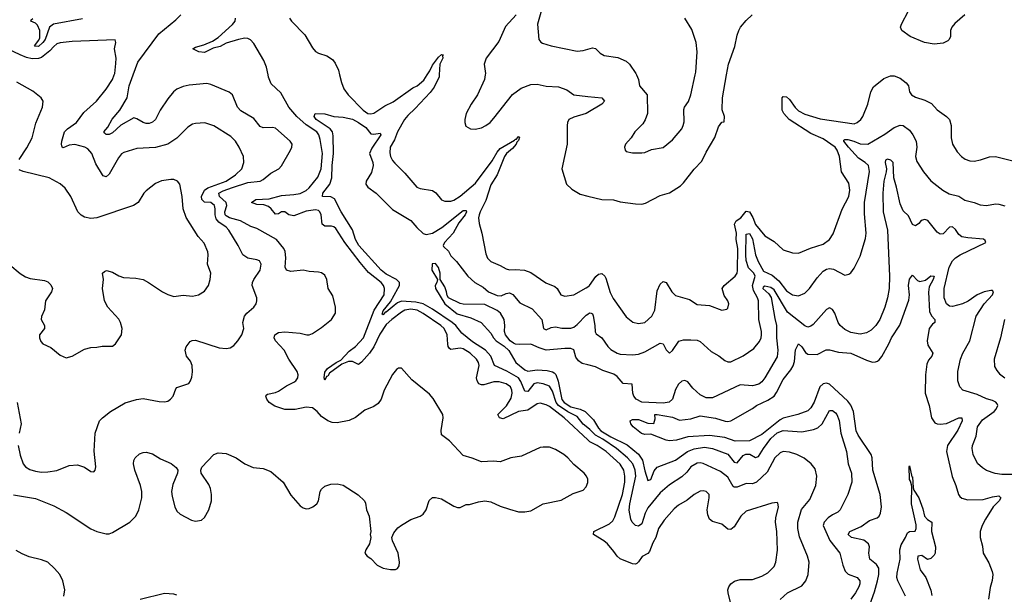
# Model space of a CAD drawing. Header units: inches. Extents: x 1173000 to 1307049, y 522583 to 678455.
# Tile 291 of 617: x 1256308 to 1262706, y 556621 to 560359. Entities that reach past the tile are written whole.
import ezdxf

# ---------------------------------------------------------------- set-up
doc = ezdxf.new("R2010")
doc.units = ezdxf.units.IN
doc.header["$MEASUREMENT"] = 0
for name, color, linetype in [('B2555', 7, 'Continuous'), ('B2556', 7, 'Continuous'), ('B2565', 7, 'Continuous'), ('B2566', 7, 'Continuous')]:
    doc.layers.add(name, color=color, linetype=linetype)

msp = doc.modelspace()

# ---------------------------------------------------------------- linework, layer by layer
at = {"layer": 'B2555', "color": 5}
for points, elevation in [([(1256298.9, 557590), (1256310, 557526), (1256330, 557471), (1256345.5, 557450), (1256373.3, 557433.3), (1256410, 557421.7), (1256450, 557416.9), (1256490, 557418.3), (1256550, 557426), (1256630, 557459.5), (1256684.4, 557464.4), (1256728.4, 557448.4), (1256770, 557421), (1256790, 557418), (1256799, 557430), (1256802.7, 557450), (1256792.9, 557552.9), (1256797.4, 557670), (1256825.6, 557750), (1256845.1, 557770), (1256897.2, 557810), (1256993.3, 557866.7), (1257067.9, 557887.9), (1257110, 557894.9), (1257215.4, 557875.4), (1257250, 557873.1), (1257270, 557878.9), (1257288.8, 557891.2), (1257304.7, 557910), (1257322.4, 557957.6), (1257330, 557966.8), (1257406.6, 557993.4), (1257419, 558010), (1257426.3, 558033.7), (1257432, 558068), (1257429.7, 558110), (1257417.8, 558137.8), (1257391.5, 558171.5), (1257383.6, 558210), (1257389.7, 558230.3), (1257415.1, 558264.9), (1257428.1, 558271.9), (1257450, 558274.6), (1257604.6, 558224.6), (1257650, 558219.6), (1257674.7, 558225.3), (1257699.4, 558240.6), (1257725.7, 558270), (1257751.9, 558310), (1257763.5, 558350), (1257758.7, 558390), (1257767.8, 558430), (1257783.6, 558450), (1257829.6, 558490), (1257843.6, 558510), (1257849.6, 558530), (1257849.7, 558550), (1257819.7, 558630), (1257821.1, 558650), (1257829.7, 558670), (1257869.7, 558730), (1257876.1, 558770), (1257867.3, 558790), (1257850, 558797.4), (1257790, 558808.2), (1257759.1, 558830), (1257728.6, 558890), (1257666, 558990), (1257648.7, 559010), (1257601.4, 559041.4), (1257584.2, 559064.2), (1257577.5, 559090), (1257578.1, 559130), (1257573.7, 559150), (1257550, 559169.1), (1257510, 559172.2), (1257491.7, 559190), (1257489.9, 559209.9), (1257509.5, 559250), (1257530, 559266.6), (1257650, 559309.7), (1257710.7, 559350), (1257750.8, 559390), (1257764.2, 559430), (1257762.2, 559470), (1257735.1, 559530), (1257711.1, 559570), (1257680, 559600), (1257570, 559669.7), (1257512.1, 559687.9), (1257450, 559684.7), (1257430, 559678.7), (1257399.7, 559660.3), (1257330, 559588.2), (1257270, 559549.8), (1257190, 559527.8), (1257070, 559521.7), (1256983.7, 559496.3), (1256970, 559487.8), (1256950, 559461.3), (1256890, 559353.6), (1256870, 559338), (1256850, 559344.7), (1256846.2, 559350), (1256802.1, 559422.1), (1256777.3, 559490), (1256750, 559519.8), (1256730.4, 559530.4), (1256666.6, 559546.6), (1256630, 559542.1), (1256590, 559526.2), (1256583.5, 559530), (1256579.4, 559550), (1256581.5, 559570), (1256599.7, 559630), (1256618, 559650), (1256676.9, 559690), (1256724.9, 559755.1), (1256806.3, 559830), (1256870, 559908.4), (1256910.9, 559970), (1256921.9, 560000)], 840), ([(1260000, 557361), (1259999.3, 557370), (1259991.9, 557390), (1259976, 557410), (1259910, 557465.8), (1259869.8, 557510), (1259844.5, 557530), (1259790, 557563.2), (1259750, 557577.5), (1259710, 557579.4), (1259690, 557575.4), (1259570, 557520.8), (1259498.8, 557510), (1259430, 557484.2), (1259387.4, 557487.4), (1259310, 557482.2), (1259247.9, 557507.9), (1259190, 557525.4), (1259100.7, 557620.7), (1259050, 557659.3), (1259046.9, 557686.9), (1259060.7, 557770), (1259057.2, 557790), (1258995.8, 557895.8), (1258970, 557923.9), (1258856.4, 558016.4), (1258790, 558091.8), (1258770, 558091.8), (1258756.2, 558083.8), (1258730, 558052.3), (1258676.9, 557950), (1258657.5, 557890), (1258637.7, 557862.3), (1258610, 557843.5), (1258550, 557819.2), (1258490, 557770.9), (1258450, 557751.6), (1258370, 557736.8), (1258339.1, 557739.1), (1258309.8, 557749.8), (1258270, 557777.6), (1258240.5, 557810), (1258210, 557834), (1258170, 557839), (1258097.1, 557822.9), (1258030, 557824.6), (1257965.8, 557845.8), (1257929.1, 557870), (1257914.7, 557890), (1257907.1, 557910), (1257910, 557916.5), (1257917.5, 557922.5), (1257970, 557934.3), (1257990, 557943.5), (1258041.5, 557978.5), (1258090, 558001.5), (1258101.9, 558010), (1258114.7, 558030), (1258118.3, 558050), (1258111.3, 558070), (1258057.8, 558150), (1258027.5, 558210), (1257970.7, 558270), (1257961.1, 558290), (1257966.8, 558310), (1257990, 558325), (1258030, 558328.7), (1258130, 558319.3), (1258174, 558310), (1258190, 558309.2), (1258210, 558318), (1258270, 558356.9), (1258334.2, 558410), (1258360.3, 558450), (1258361, 558490), (1258342.2, 558562.2), (1258311.8, 558611.8), (1258304.6, 558670), (1258290, 558698), (1258270, 558711.6), (1258250, 558717.7), (1258190, 558721.8), (1258149.8, 558729.8), (1258070, 558721.8), (1258041.3, 558730), (1258032.8, 558750), (1258037.3, 558810), (1258032.5, 558852.5), (1258024, 558870), (1257976.3, 558930), (1257850, 559000.5), (1257810, 559014.2), (1257742.5, 559050), (1257670.8, 559070.8), (1257650, 559082.8), (1257643.6, 559090), (1257640.5, 559110), (1257654.2, 559150), (1257649.2, 559169.2), (1257607, 559210), (1257602, 559230), (1257630, 559245.6), (1257690, 559268.6), (1257790, 559299.6), (1257870, 559309.3), (1257890, 559319.6), (1257939.3, 559360.7), (1257991.3, 559388.7), (1258010, 559409.1), (1258068.5, 559510), (1258077.2, 559530), (1258078.9, 559550), (1258066.3, 559570), (1257970, 559652.8), (1257950, 559658.8), (1257890, 559656.1), (1257870, 559665.1), (1257830, 559716.8), (1257745.6, 559765.6), (1257724.2, 559790), (1257690, 559869.7), (1257670, 559888.7), (1257550, 559938.8), (1257523.3, 559943.3), (1257410, 559933.9), (1257370, 559924.3), (1257330, 559907.2), (1257308.5, 559890), (1257270, 559843.5), (1257220.9, 559770), (1257190, 559711), (1257170, 559691.7), (1257150, 559684.7), (1257130, 559684.7), (1257109.7, 559690), (1257070, 559715.3), (1257050, 559720.2), (1256965.8, 559674.2), (1256910, 559624.2), (1256890, 559613.3), (1256870, 559613.3), (1256860.4, 559620.4), (1256854.2, 559630), (1256880.2, 559659.8), (1256908.2, 559711.8), (1256958, 559770), (1257005.6, 559850), (1257019.7, 559930), (1257045.3, 560000)], 820), ([(1260000, 557625.7), (1259845.3, 557770), (1259750, 557843.4), (1259730, 557854.1), (1259690, 557864), (1259670, 557860.2), (1259610, 557818.9), (1259550, 557811.5), (1259450, 557763.8), (1259425.3, 557770), (1259415.9, 557790), (1259471.7, 557848.3), (1259502.1, 557897.9), (1259508.7, 557930), (1259506.3, 557950), (1259496.6, 557970), (1259470, 557990.4), (1259423.5, 558003.5), (1259390, 558002.7), (1259324, 557984), (1259310, 557983), (1259291.6, 557991.6), (1259280.2, 558010), (1259276.6, 558030), (1259292.8, 558110), (1259288.5, 558130), (1259277.5, 558150), (1259234.5, 558190), (1259190, 558218.1), (1259170, 558223.2), (1259110, 558214.4), (1259100.7, 558220.7), (1259092.9, 558232.9), (1259090, 558249.2), (1259084.9, 558310), (1259065.9, 558350), (1259044, 558370), (1258930, 558449.1), (1258890, 558469.1), (1258850, 558476), (1258810, 558470.3), (1258790, 558457.3), (1258725.9, 558410), (1258690, 558376.6), (1258647.4, 558312.6), (1258610, 558230.7), (1258581.3, 558190), (1258530, 558132.5), (1258510, 558117.3), (1258470, 558136.7), (1258444.7, 558135.3), (1258400.7, 558119.3), (1258320.8, 558059.2), (1258310, 558040.9), (1258302.1, 558037.9), (1258290, 558014.7), (1258286, 558030), (1258290, 558065.7), (1258307.8, 558090), (1258364.8, 558130), (1258395, 558145), (1258450, 558202.4), (1258490, 558233.6), (1258541.4, 558290), (1258612, 558470), (1258676.3, 558570), (1258678.8, 558610), (1258671.3, 558630), (1258656.4, 558650), (1258575.3, 558715.3), (1258519.7, 558779.7), (1258420.9, 558910), (1258361.6, 559001.6), (1258350, 559011.9), (1258335.2, 559015.2), (1258290, 559015.4), (1258273.5, 559030), (1258266, 559090), (1258259.4, 559110), (1258250, 559118.1), (1258230, 559123.4), (1258170, 559114.6), (1258090, 559082.4), (1258057.4, 559090), (1258030, 559110.5), (1258010, 559109.9), (1257990, 559095.9), (1257970, 559094.5), (1257942.4, 559130), (1257924.4, 559144.4), (1257894.8, 559154.8), (1257850, 559157.3), (1257813.3, 559170), (1257843.5, 559190), (1257930, 559194.1), (1258010, 559215.1), (1258090, 559221.6), (1258130, 559229.7), (1258170, 559248.7), (1258190, 559265.3), (1258244.6, 559335.4), (1258266.8, 559390), (1258275.2, 559490), (1258259.8, 559579.8), (1258251, 559610), (1258238.7, 559630), (1258170, 559675.9), (1258108.8, 559728.8), (1258057.1, 559790), (1258004.4, 559884.4), (1257942.6, 559942.6), (1257925.7, 559985.7), (1257922.4, 560000)], 780), ([(1258386.6, 560000), (1258398.3, 559950), (1258413.8, 559910), (1258443.2, 559870), (1258539.6, 559770), (1258570, 559749.2), (1258590, 559746.5), (1258610, 559751.9), (1258681.7, 559798.3), (1258734.7, 559825.3), (1258863.7, 559916.3), (1258891.3, 559930), (1258933.5, 559966.5), (1258955.7, 560000)], 780), ([(1259034, 560000), (1259033.1, 559986.9), (1259000.4, 559919.6), (1258975, 559885), (1258878.4, 559781.6), (1258830, 559737.1), (1258808.9, 559710), (1258764.2, 559630), (1258742.7, 559577.3), (1258716.2, 559530), (1258712.3, 559492.3), (1258717.6, 559470), (1258730, 559443.1), (1258745.1, 559425.1), (1258810, 559360.3), (1258889.7, 559269.7), (1258910, 559260.4), (1258990, 559247.8), (1259012.2, 559232.2), (1259050, 559187.4), (1259070, 559178.8), (1259110, 559179.1), (1259130, 559186.3), (1259170, 559211.6), (1259270, 559295.1), (1259378.9, 559441.1), (1259410, 559497.5), (1259430, 559522.4), (1259524, 559576), (1259530, 559583.2), (1259537, 559583), (1259550, 559598.7), (1259555.6, 559595.6), (1259550, 559572.7), (1259537.7, 559562.3), (1259533.4, 559550), (1259510, 559521.8), (1259472.5, 559490), (1259457.9, 559470), (1259410.1, 559350), (1259370, 559285.3), (1259337.8, 559182.2), (1259299.3, 559110), (1259292.9, 559090), (1259290.2, 559070), (1259293.7, 559033.7), (1259311.6, 558971.6), (1259336.6, 558836.6), (1259348.7, 558808.7), (1259370, 558786), (1259430, 558760.8), (1259470, 558738.3), (1259490, 558732.8), (1259530, 558735.2), (1259589.4, 558729.4), (1259630, 558715.4), (1259728.1, 558648.1), (1259784.8, 558624.8), (1259800.3, 558610), (1259824.2, 558570), (1259850, 558560.2), (1259910, 558570.2), (1259990, 558614), (1260000, 558622.1)], 780), ([(1259332.4, 560000), (1259327.6, 559970), (1259283.6, 559870), (1259242.3, 559810), (1259210.4, 559750), (1259200.4, 559710), (1259200.4, 559690), (1259207.4, 559667.4), (1259238, 559650), (1259266.9, 559646.9), (1259310, 559656.5), (1259337.6, 559670), (1259364.7, 559690), (1259390, 559718), (1259510, 559872.8), (1259566.3, 559913.7), (1259630, 559938.5), (1259670, 559940.2), (1259730, 559926.2), (1259810, 559922.5), (1259863.7, 559903.7), (1259910, 559869.5), (1260000, 559859.8)], 820), ([(1256304.2, 559450), (1256354.8, 559525.2), (1256389.8, 559590), (1256413.2, 559686.8), (1256456.3, 559790), (1256459.5, 559830), (1256446.6, 559850), (1256393.5, 559893.5), (1256290, 559953.7)], 860), ([(1260000, 557704.5), (1259969.1, 557729.1), (1259930, 557777), (1259870, 557809), (1259810, 557850.2), (1259793.5, 557870), (1259770, 557941.8), (1259750, 557974.7), (1259710.2, 557989.8), (1259670, 557997.4), (1259650, 557991.1), (1259610, 557941.5), (1259590, 557942.9), (1259565.1, 558005.1), (1259549.6, 558029.6), (1259473.3, 558073.3), (1259393.5, 558110), (1259369.9, 558170), (1259336, 558210), (1259250, 558264), (1259180.9, 558320.9), (1259143.2, 558370), (1259118.5, 558390), (1258990, 558476.4), (1258930, 558510.9), (1258882.9, 558522.9), (1258790, 558528.2), (1258763.3, 558516.7), (1258740.4, 558499.6), (1258690, 558455.9), (1258683.7, 558456.3), (1258670, 558438.5), (1258663.1, 558443.1), (1258670, 558465.3), (1258716.9, 558523.1), (1258764.7, 558610), (1258775.2, 558630), (1258775.3, 558650), (1258757.6, 558670), (1258690, 558702.9), (1258656.7, 558730), (1258512.2, 558890), (1258490, 558929.9), (1258471.7, 558991.7), (1258397.5, 559110), (1258354, 559194), (1258330, 559206.7), (1258275.1, 559210), (1258278.8, 559230), (1258322.4, 559290), (1258337.4, 559330), (1258339.1, 559410), (1258347.4, 559490), (1258344, 559604), (1258340.4, 559630), (1258324.8, 559650), (1258234.3, 559710), (1258222, 559730), (1258228.7, 559750), (1258290, 559747.8), (1258350, 559730.3), (1258410, 559725), (1258470, 559712), (1258510, 559690.7), (1258557.7, 559657.7), (1258590, 559617.8), (1258610, 559613.9), (1258650, 559621.6), (1258654.3, 559610), (1258596.5, 559523.5), (1258581.9, 559490), (1258602.7, 559430), (1258605.2, 559410), (1258593.8, 559366.2), (1258560.1, 559310), (1258557.8, 559290), (1258570.3, 559270), (1258624, 559230), (1258730, 559125.3), (1258850, 559054), (1258888, 559008), (1258930, 558967.7), (1258950, 558961.7), (1258990, 558970.1), (1259051.8, 559008.2), (1259190, 559118.5), (1259210, 559118.8), (1259211.2, 559110), (1259202, 559090), (1259161.4, 559038.6), (1259124, 558970), (1259067.8, 558910), (1259060.6, 558890), (1259063.1, 558883.1), (1259093.8, 558853.8), (1259110, 558824.2), (1259145.8, 558785.8), (1259219.3, 558690), (1259266.4, 558650), (1259318.9, 558618.9), (1259353.7, 558590), (1259410, 558565.1), (1259436.2, 558563.8), (1259470, 558578.4), (1259490, 558582.7), (1259499.2, 558579.2), (1259511.9, 558571.9), (1259558.4, 558518.4), (1259638.1, 558478.1), (1259701.6, 558410), (1259711, 558350), (1259730, 558342.4), (1259762.7, 558357.3), (1259790, 558361.6), (1259831.7, 558351.7), (1259890, 558351.8), (1259910, 558359.7), (1259930, 558376.3), (1259990, 558437.1), (1260000, 558444.4)], 760), ([(1260000, 559755.2), (1259990, 559749.1), (1259910, 559725), (1259877.6, 559710), (1259868.5, 559690), (1259866.7, 559670), (1259865.3, 559550), (1259830.4, 559390), (1259861.6, 559290), (1259895.9, 559255.9), (1259950, 559224.4), (1260000, 559212.2)], 820), ([(1256244.6, 558764.6), (1256310, 558707.3), (1256345.8, 558685.8), (1256375.9, 558675.9), (1256470, 558662), (1256490, 558654), (1256510, 558634.8), (1256520.5, 558610), (1256515.5, 558590), (1256476.3, 558530), (1256468.5, 558471.5), (1256450.4, 558429.6), (1256448.5, 558410), (1256468.4, 558370), (1256468.2, 558350), (1256437.1, 558310), (1256436.4, 558290), (1256445.8, 558265.8), (1256458.8, 558250), (1256510, 558226.8), (1256570, 558176.3), (1256610, 558160.5), (1256650, 558170.4), (1256730, 558215.3), (1256770, 558227), (1256810, 558228.2), (1256844.5, 558235.5), (1256910, 558234.9), (1256930, 558250.7), (1256969.6, 558310), (1256974.3, 558350), (1256963, 558390), (1256951.6, 558411.6), (1256881.6, 558490), (1256859.6, 558530), (1256847, 558610), (1256852, 558670), (1256846, 558710), (1256858, 558722), (1256872.9, 558727.1), (1256910, 558717.6), (1256952.2, 558692.2), (1256982, 558682), (1257062.6, 558677.4), (1257110, 558668.2), (1257145.3, 558650), (1257235.5, 558590), (1257270, 558571.6), (1257310, 558559), (1257370, 558567.2), (1257430, 558561.6), (1257470, 558570.3), (1257510, 558594.4), (1257534.3, 558630), (1257545.7, 558670), (1257550.9, 558710), (1257528.4, 558770), (1257533.5, 558830), (1257529.8, 558850), (1257505.7, 558905.7), (1257468.2, 558950), (1257390, 559072.7), (1257369.8, 559130), (1257363.5, 559210), (1257349.6, 559289.6), (1257334, 559310), (1257310, 559319.6), (1257290, 559319.6), (1257230, 559311.2), (1257190, 559293.3), (1257130, 559247), (1257114.9, 559230), (1257078, 559170), (1257046.8, 559150), (1256810, 559069.7), (1256770, 559065.7), (1256730, 559074.7), (1256708.2, 559088.2), (1256685.7, 559110), (1256641.3, 559210), (1256602.6, 559262.6), (1256570, 559292), (1256499, 559330), (1256331, 559371), (1256303.7, 559383.7)], 860), ([(1260000, 558113.6), (1259962.9, 558122.9), (1259940, 558140), (1259923.1, 558163.1), (1259910, 558212.2), (1259890, 558219.5), (1259850, 558220.8), (1259730.1, 558210.1), (1259683.7, 558223.7), (1259630, 558248.4), (1259552.7, 558247.3), (1259530, 558249.6), (1259516.1, 558256.1), (1259496.1, 558270), (1259464, 558310), (1259458.3, 558330), (1259461, 558370), (1259455.7, 558410), (1259432.8, 558450), (1259410, 558467.4), (1259330, 558507.2), (1259190, 558508.2), (1259170, 558512.7), (1259094.8, 558550), (1259085.5, 558565.5), (1259082, 558590), (1259070, 558620.5), (1259040.7, 558670), (1259040.3, 558710), (1259030, 558746.4), (1259010, 558774.3), (1258988.9, 558771.1), (1258986.3, 558730), (1259022.9, 558670), (1259018.7, 558650), (1259007.1, 558630), (1259009.8, 558610), (1259070, 558511.5), (1259150, 558446.1), (1259239.4, 558419.4), (1259307.8, 558390), (1259370, 558320.7), (1259386.8, 558290), (1259404.4, 558270), (1259455.5, 558235.5), (1259487, 558207), (1259531.8, 558130), (1259590, 558081), (1259610, 558072), (1259670, 558081), (1259736.5, 558076.5), (1259769.5, 558069.5), (1259781.7, 558061.7), (1259791.3, 558051.3), (1259807.4, 558007.4), (1259830, 557888.7), (1259846.9, 557870), (1259890, 557841.6), (1259950, 557826.2), (1259982.2, 557810), (1260000, 557792.2)], 740), ([(1256292.3, 557870), (1256318, 557730), (1256304, 557670)], 840), ([(1256268, 557268), (1256410, 557244.1), (1256530, 557197.6), (1256610, 557153.4), (1256770, 557048.2), (1256810, 557029.3), (1256870, 557015.2), (1256890, 557015.5), (1256910, 557022.8), (1257023.6, 557090), (1257062, 557130), (1257082, 557170), (1257102.5, 557250), (1257102.5, 557290), (1257092.8, 557330), (1257055.6, 557430), (1257047.4, 557470), (1257048.8, 557491.2), (1257057.6, 557510), (1257085.7, 557534.3), (1257110, 557544.2), (1257130, 557545.7), (1257170, 557534.9), (1257223, 557503), (1257291.6, 557471.6), (1257325.8, 557445.8), (1257336.4, 557430), (1257333.7, 557410), (1257304.1, 557335.9), (1257295.5, 557290), (1257298, 557258), (1257316.5, 557190), (1257330, 557161.6), (1257350, 557142.4), (1257423.4, 557103.4), (1257450, 557096.3), (1257490, 557103.8), (1257510, 557120.5), (1257536.9, 557170), (1257553.5, 557230), (1257554.5, 557270), (1257547.4, 557310), (1257536.2, 557336.2), (1257487, 557410), (1257486, 557430), (1257492.1, 557447.9), (1257570, 557530.6), (1257598.6, 557541.4), (1257650, 557537.1), (1257714.8, 557510), (1257770, 557470.6), (1257826.2, 557446.2), (1257890, 557439.5), (1257939.9, 557419.9), (1258020.5, 557350), (1258070, 557267.3), (1258130, 557197.3), (1258150, 557183.8), (1258170, 557178), (1258190, 557180.5), (1258214, 557190), (1258239, 557210), (1258249.3, 557230), (1258260.9, 557290), (1258270, 557306), (1258290, 557324), (1258330, 557338), (1258370, 557340.5), (1258410, 557330.4), (1258508.5, 557268.5), (1258547.7, 557230), (1258555.3, 557215.3), (1258562, 557170), (1258579.5, 557130), (1258590.7, 557030), (1258586, 557010), (1258590.8, 556990), (1258582, 556950), (1258557.3, 556910), (1258550.8, 556890), (1258566, 556870), (1258590, 556854.8), (1258631.8, 556811.8), (1258670, 556792.4), (1258718, 556782), (1258750, 556783), (1258764, 556790), (1258773.3, 556806.7), (1258776.9, 556830), (1258768, 556890), (1258729.7, 556970), (1258726.6, 556990), (1258739, 557021), (1258765.7, 557054.3), (1258788.8, 557071.2), (1258850, 557108.8), (1258910, 557128.8), (1258930, 557143.8), (1258948.5, 557171.5), (1258968.2, 557231.8), (1258989.7, 557250.3), (1259010, 557251.7), (1259050, 557242.3), (1259130, 557195.5), (1259152.9, 557187.1), (1259170, 557186), (1259210, 557204.7), (1259230, 557204.7), (1259290, 557224), (1259330, 557230.4), (1259370, 557222.4), (1259430, 557193.7), (1259490, 557174.3), (1259550, 557159), (1259590, 557156.9), (1259630, 557165.5), (1259710, 557210.2), (1259826.8, 557233.2), (1259903.9, 557276.1), (1259970, 557299), (1259990, 557321.3), (1260000, 557347.7)], 820), ([(1256595, 556610), (1256600.3, 556650), (1256587.9, 556710), (1256567.9, 556750), (1256534.8, 556790), (1256490, 556831.2), (1256450, 556846.5), (1256370, 556865.5), (1256323.9, 556883.9), (1256285.5, 556905.5)], 820), ([(1257330, 556615), (1257310, 556621.8), (1257250, 556626.8), (1257090, 556588.2)], 820)]:
    msp.add_lwpolyline(points, dxfattribs=dict(at, elevation=elevation))
at = {"layer": 'B2556', "color": 5}
for points, elevation in [([(1257045.3, 560000), (1257076, 560084), (1257212.5, 560267.5), (1257322.1, 560357.9), (1257354.7, 560390)], 820), ([(1259534.1, 560390), (1259465.7, 560314.3), (1259422.7, 560217.3), (1259340.2, 560110), (1259327.1, 560070), (1259334, 560010), (1259332.4, 560000)], 820), ([(1259703.5, 560436.5), (1259673.7, 560330), (1259682, 560230), (1259694, 560214), (1259706, 560206), (1259761, 560190), (1259930, 560155.6), (1259970, 560159.6), (1260000, 560168)], 840), ([(1256715.4, 560364.6), (1256526.6, 560330), (1256502.5, 560310), (1256473.2, 560230), (1256459.1, 560210), (1256430, 560186), (1256406.7, 560186.7), (1256403.2, 560190), (1256432.8, 560227.2), (1256438.4, 560241.6), (1256438.8, 560290), (1256423.1, 560323.1), (1256410, 560335.7), (1256379.7, 560350), (1256382.2, 560357.8), (1256392.8, 560367.2)], 820), ([(1257922.4, 560000), (1257911, 560051), (1257894.7, 560094.7), (1257830, 560203.5), (1257807.7, 560227.7), (1257790, 560237.2), (1257770, 560239), (1257730, 560231.1), (1257650, 560207.5), (1257610, 560185.8), (1257565, 560175), (1257510, 560145.1), (1257472, 560150), (1257433, 560170), (1257450, 560180.2), (1257504.2, 560195.8), (1257560.3, 560219.7), (1257597.3, 560242.7), (1257690, 560327.6), (1257707.4, 560350), (1257709.7, 560369.7)], 780), ([(1258062.1, 560370), (1258074, 560350), (1258161, 560261), (1258210, 560176.4), (1258230, 560152.4), (1258250, 560141.3), (1258303.9, 560123.9), (1258340.5, 560100.5), (1258357.3, 560077.3), (1258379.5, 560030), (1258386.6, 560000)], 780), ([(1256921.9, 560000), (1256925.6, 560010), (1256933.8, 560073.8), (1256934.8, 560110), (1256924, 560170), (1256932, 560212), (1256928.7, 560228.7), (1256650, 560218), (1256570, 560209.8), (1256550, 560201.8), (1256530, 560185.8), (1256502.8, 560157.2), (1256450, 560113.4), (1256430, 560106.5), (1256390, 560104.7), (1256353, 560113), (1256310, 560131.7), (1256229.7, 560170)], 840), ([(1258955.7, 560000), (1258973.3, 560026.7), (1258990, 560063.5), (1259030, 560116.6), (1259050, 560132.2), (1259062.8, 560130), (1259056.1, 560123.9), (1259057, 560110), (1259038.7, 560070), (1259034, 560000)], 780)]:
    msp.add_lwpolyline(points, dxfattribs=dict(at, elevation=elevation))
at = {"layer": 'B2565', "color": 5}
for points, elevation in [([(1260000, 559212.2), (1260090.2, 559190.2), (1260167.8, 559187.8), (1260210, 559175.3), (1260310, 559161.1), (1260350, 559160.3), (1260374.7, 559165.3), (1260470, 559215.3), (1260530, 559234), (1260601.5, 559278.5), (1260622.3, 559297.7), (1260690, 559388), (1260741.3, 559438.7), (1260770, 559498), (1260826.3, 559593.7), (1260850, 559662), (1260870, 559692), (1260886, 559694), (1260888, 559730), (1260873.6, 559773.6), (1260876.2, 559850), (1260901.6, 560000)], 820), ([(1260316.1, 560000), (1260328.9, 559970), (1260335.5, 559930), (1260385, 559870), (1260387.2, 559750), (1260372.7, 559707.3), (1260357.3, 559682.7), (1260304.7, 559630), (1260281, 559590), (1260244, 559550), (1260237.3, 559530), (1260242.8, 559510), (1260250, 559502.8), (1260290, 559494), (1260350, 559493.4), (1260370, 559496.3), (1260414, 559514), (1260490, 559528.4), (1260550, 559577.1), (1260610, 559648.4), (1260619.7, 559670), (1260626, 559694), (1260624.4, 559775.6), (1260628.8, 559791.2), (1260653.6, 559826.4), (1260669.6, 559869.6), (1260697.2, 560000)], 840), ([(1260000, 558622.1), (1260010, 558630.2), (1260051, 558689), (1260070, 558704.5), (1260090, 558708.1), (1260110, 558691.6), (1260117.3, 558677.3), (1260144.1, 558584.1), (1260164.9, 558544.9), (1260250, 558426), (1260292.8, 558392.8), (1260330, 558383.6), (1260370, 558389), (1260415.8, 558430), (1260435.9, 558470), (1260450, 558596.4), (1260470, 558638.7), (1260490, 558657.1), (1260510, 558650.7), (1260545.5, 558590), (1260570, 558565.7), (1260659.9, 558539.9), (1260710, 558506), (1260790, 558500.7), (1260870, 558470.7), (1260904, 558476), (1260910, 558482), (1260916, 558510), (1260909.2, 558530), (1260886, 558566), (1260873.6, 558610), (1260886, 558630), (1260956.8, 558690), (1260969.9, 558710), (1260972.1, 558727.9), (1260975.7, 558870), (1260964.8, 558930), (1260966, 558970), (1260954, 559030), (1260963.2, 559050), (1260995.2, 559070), (1261030, 559114), (1261050, 559108.6), (1261073.2, 559073.2), (1261090, 559027), (1261150, 558954), (1261210, 558916.5), (1261270, 558862.9), (1261330, 558843.8), (1261370, 558839.7), (1261446.1, 558873.9), (1261530, 558899), (1261570.9, 558929.1), (1261593.5, 558966.5), (1261652.2, 559127.8), (1261695.6, 559210), (1261703, 559250), (1261695.6, 559295.6), (1261649, 559369), (1261634.6, 559470), (1261620.8, 559510), (1261606.5, 559530), (1261530, 559584.2), (1261450, 559619.9), (1261308.1, 559710), (1261273, 559750), (1261263.9, 559770), (1261263.2, 559850), (1261270, 559860.7), (1261290, 559858.6), (1261310, 559839.3), (1261347.1, 559787.1), (1261370, 559766.9), (1261410, 559745.6), (1261510, 559713.5), (1261730, 559682.3), (1261751.1, 559690), (1261774.2, 559710), (1261787.8, 559730), (1261820.5, 559810), (1261839.6, 559890), (1261857.1, 559922.9), (1261923, 559977), (1261966.1, 559993.9), (1261990, 559994), (1262030, 559978.4), (1262069.5, 559949.5), (1262083.5, 559930), (1262090.2, 559890), (1262102.4, 559870), (1262130, 559855), (1262190, 559836), (1262233.7, 559813.7), (1262270, 559772.9), (1262330.4, 559730), (1262350, 559710.4), (1262361.1, 559670), (1262360.2, 559590), (1262369.3, 559549.3), (1262400.3, 559500.3), (1262429.3, 559469.3), (1262452.5, 559452.5), (1262481.7, 559441.7), (1262510, 559439), (1262552.5, 559447.5), (1262610, 559467), (1262648.5, 559468.5), (1262770, 559439.3)], 780), ([(1260000, 559859.8), (1260090.8, 559850), (1260107.3, 559830), (1260090.4, 559810), (1260000, 559755.2)], 820), ([(1260000, 558444.4), (1260010, 558451.8), (1260021, 558450), (1260030, 558446), (1260033.8, 558433.8), (1260045.8, 558370), (1260048.2, 558328.2), (1260055.1, 558315.1), (1260090, 558288.9), (1260130, 558233.1), (1260150, 558213.1), (1260190, 558189), (1260210, 558183.6), (1260290, 558180.2), (1260330, 558183.6), (1260370, 558198.4), (1260470, 558255.3), (1260490, 558250.7), (1260510, 558210.8), (1260530, 558190.8), (1260550, 558208), (1260591.7, 558268.3), (1260622.2, 558277.8), (1260670, 558277.6), (1260710, 558273.8), (1260730, 558266.3), (1260800.6, 558200.6), (1260852.1, 558172.1), (1260890, 558142.2), (1260910, 558134), (1260930, 558132.9), (1261010, 558172.4), (1261078.8, 558221.2), (1261114.8, 558265.2), (1261126.2, 558290), (1261129.2, 558310), (1261129, 558331), (1261112.3, 558410), (1261108.3, 558530), (1261102.4, 558550), (1261076.7, 558596.7), (1261070.7, 558630), (1261086.7, 558690), (1261077.8, 558710), (1261044.6, 558744.6), (1261030, 558793.3), (1261026.5, 558830), (1261030, 558964.9), (1261050, 558967.8), (1261070, 558934.5), (1261090.4, 558830), (1261106.5, 558786.5), (1261142.6, 558722.6), (1261197.7, 558697.7), (1261240.5, 558660.5), (1261290, 558596), (1261330, 558570.2), (1261370, 558563.9), (1261410, 558581.2), (1261439.8, 558610), (1261490, 558680.7), (1261530, 558722.6), (1261550, 558735.5), (1261570, 558740.2), (1261596, 558736), (1261670, 558698), (1261696.6, 558703.4), (1261710, 558713.4), (1261730, 558742), (1261770, 558822), (1261804.7, 558935.3), (1261808.7, 558970), (1261797.5, 559097.5), (1261799, 559170), (1261831.4, 559371.4), (1261823.1, 559410), (1261802, 559430), (1261758.2, 559458.2), (1261694.5, 559530), (1261664, 559570), (1261664.4, 559575.6), (1261670, 559580.3), (1261690, 559580.1), (1261728.9, 559570), (1261770, 559551.5), (1261819.5, 559550), (1261930, 559614), (1261990, 559657.4), (1262030, 559672.9), (1262050, 559671.5), (1262090, 559640.3), (1262112.6, 559610), (1262132.6, 559570), (1262138.6, 559530), (1262129.1, 559469.1), (1262137.4, 559437.4), (1262181.6, 559370), (1262230, 559310.4), (1262306, 559250), (1262347.6, 559227.6), (1262410, 559211.3), (1262450, 559185.8), (1262510, 559170.3), (1262550, 559154.7), (1262590, 559151.1), (1262650, 559160.6), (1262670, 559159.7), (1262710, 559148.2)], 760), ([(1262830, 557400.6), (1262690, 557399.8), (1262647.9, 557407.9), (1262590, 557427.8), (1262563.8, 557443.8), (1262533, 557473), (1262503.5, 557530), (1262496.9, 557570), (1262499.7, 557590), (1262523, 557650), (1262532.9, 557710), (1262564.3, 557755.7), (1262640.1, 557810), (1262654.3, 557825.7), (1262663.5, 557850), (1262659.7, 557859.7), (1262651.6, 557871.6), (1262630, 557882.4), (1262590, 557893.2), (1262530, 557920.9), (1262436.4, 557950), (1262417.8, 557970), (1262404.4, 558010), (1262405.5, 558070), (1262422.4, 558150), (1262438, 558190), (1262481.8, 558270), (1262523.2, 558430), (1262576.3, 558510), (1262630, 558568.7), (1262636.1, 558590), (1262630, 558596.9), (1262618.3, 558598.3), (1262574.7, 558590), (1262530, 558569.5), (1262471.2, 558528.8), (1262433.8, 558510), (1262370, 558492.8), (1262350, 558496), (1262330, 558510.3), (1262316.6, 558550), (1262314.8, 558610), (1262348.8, 558750), (1262370.8, 558790), (1262390, 558810.4), (1262419.7, 558830), (1262586.8, 558910), (1262582.8, 558922.8), (1262571.3, 558931.3), (1262470, 558939.3), (1262430, 558947.5), (1262410, 558962), (1262390, 558994.3), (1262370, 559012.4), (1262350, 559010.2), (1262310, 558965.7), (1262290, 558963.1), (1262270, 558976.4), (1262210, 559052.9), (1262190, 559060.3), (1262166.8, 559053.2), (1262150, 559033), (1262130, 559018.4), (1262110, 559026.7), (1262083.2, 559083.2), (1262050, 559115.3), (1262030, 559161.7), (1262006.1, 559270), (1261987.6, 559330), (1261983.8, 559430), (1261970, 559445.6), (1261948.3, 559451.7), (1261934.6, 559445.4), (1261932.5, 559430), (1261940.8, 559390), (1261939.7, 559370), (1261923.7, 559310), (1261916.3, 559230), (1261918.2, 559110), (1261946.8, 558990), (1261961.2, 558690), (1261957.5, 558610), (1261947.6, 558550), (1261931.1, 558488.9), (1261897.6, 558410), (1261871.1, 558370), (1261841.2, 558338.8), (1261810, 558322.4), (1261770, 558314.7), (1261710, 558323.9), (1261670, 558345), (1261639.6, 558370), (1261626.9, 558390), (1261606, 558450), (1261590, 558474.9), (1261570, 558484.4), (1261550, 558474), (1261463.7, 558376.3), (1261450, 558364.7), (1261430, 558360.2), (1261410, 558367.9), (1261296.9, 558456.9), (1261210, 558602.9), (1261190, 558616.4), (1261150, 558625.6), (1261140.3, 558619.7), (1261136.8, 558610), (1261177.1, 558577.1), (1261192.4, 558552.4), (1261215.4, 558415.4), (1261227.1, 558370), (1261226.9, 558290), (1261235.5, 558210), (1261230, 558167.2), (1261150, 558030.3), (1261130, 558003.6), (1261111, 557989), (1261070, 557977.8), (1260990, 557984.7), (1260810, 557899), (1260770, 557900.2), (1260730, 557919.7), (1260682.3, 557962.3), (1260650, 558002.6), (1260630, 558013.1), (1260610, 558008.8), (1260590, 557988.5), (1260570, 557952.7), (1260549.3, 557890.7), (1260528.2, 557871.8), (1260490, 557865.4), (1260350, 557872.2), (1260313.7, 557890), (1260299.3, 557910), (1260292.5, 557930), (1260288.7, 557988.7), (1260230, 557992.4), (1260190, 558038.1), (1260170, 558054.3), (1260098.1, 558078.1), (1260050, 558101.2), (1260000, 558113.6)], 740), ([(1261832.7, 556552.7), (1261863, 556637), (1261882.9, 556710), (1261890.3, 556750), (1261890.7, 556790.7), (1261876.1, 556816.1), (1261832.7, 556850), (1261826.9, 556890), (1261829.8, 556929.8), (1261824.2, 556950), (1261793.1, 556973.1), (1261712.4, 556990), (1261692.2, 557010), (1261702.6, 557030), (1261776.7, 557063.3), (1261830, 557101.3), (1261880.8, 557119.2), (1261893.5, 557130), (1261902.6, 557150), (1261907.5, 557190), (1261899.1, 557270), (1261853, 557430), (1261848.1, 557510), (1261841.7, 557530), (1261757, 557657), (1261744, 557684), (1261725.9, 557810), (1261710, 557851.7), (1261690, 557877.2), (1261570, 557987.7), (1261550, 557994.2), (1261530, 557990.3), (1261508.7, 557971.3), (1261470, 557870.5), (1261450, 557834.8), (1261430, 557814.2), (1261363.8, 557790), (1261270, 557766.8), (1261250, 557757.2), (1261130, 557660.4), (1261050, 557618.7), (1260957.1, 557617.1), (1260890, 557641.1), (1260790, 557654.3), (1260650, 557645.1), (1260575.9, 557624.1), (1260530, 557619.6), (1260510, 557623.2), (1260410, 557662.4), (1260370, 557662), (1260348.5, 557668.5), (1260294, 557710), (1260278.4, 557730), (1260276, 557750), (1260290, 557758.4), (1260330, 557759.5), (1260390, 557734), (1260428.4, 557731.6), (1260437.2, 557762.8), (1260435.3, 557790), (1260450, 557791.8), (1260550, 557774.2), (1260595.1, 557755.1), (1260670, 557763.1), (1260730, 557782), (1260830, 557766.3), (1260891.4, 557748.6), (1260910, 557745.7), (1260930, 557750.2), (1261069.4, 557830), (1261095.1, 557850), (1261170, 557883.5), (1261210, 557911.1), (1261226.7, 557933.3), (1261270, 558019.6), (1261318.6, 558081.4), (1261333.3, 558106.7), (1261343.2, 558136.8), (1261350, 558211), (1261370, 558250.4), (1261390, 558230.3), (1261414.3, 558194.3), (1261430, 558183.6), (1261490, 558181.1), (1261548.7, 558211.3), (1261570, 558212.2), (1261630, 558196.3), (1261710, 558190.6), (1261810, 558144.2), (1261850, 558132.5), (1261870, 558132.7), (1261881.7, 558138.3), (1261893.6, 558146.4), (1261910, 558168.4), (1261956.8, 558250), (1261973, 558290), (1262026.9, 558373.1), (1262085.4, 558534.6), (1262091, 558570), (1262084.6, 558630), (1262090, 558670.7), (1262110, 558698), (1262141.8, 558661.8), (1262157, 558657), (1262194.8, 558665.2), (1262230, 558692.2), (1262250, 558691), (1262244.4, 558670), (1262218.5, 558621.5), (1262212.8, 558587.2), (1262221.1, 558461.1), (1262233.1, 558433.1), (1262255.3, 558410), (1262255.5, 558390), (1262240.6, 558379.4), (1262218.7, 558350), (1262204.9, 558270), (1262210, 558242), (1262241, 558190), (1262234.8, 558170), (1262214.7, 558145.3), (1262202.3, 558117.7), (1262193.4, 558050), (1262192.6, 557930), (1262218, 557850), (1262233.8, 557770), (1262256, 557736), (1262269.4, 557729.4), (1262290, 557727.2), (1262330, 557731.6), (1262410, 557769), (1262431.5, 557770), (1262432.4, 557750), (1262404.4, 557690), (1262338.1, 557590), (1262331.6, 557550), (1262368.3, 557388.3), (1262392.2, 557330), (1262408.1, 557270), (1262417.4, 557257.4), (1262430, 557246.4), (1262470, 557236.6), (1262570, 557237.8), (1262630, 557256.5), (1262670, 557261.4), (1262682.9, 557250), (1262672, 557230), (1262634.2, 557190), (1262584.1, 557110), (1262561.6, 557070), (1262549.2, 557030), (1262550.2, 556990.2), (1262564.4, 556935.6), (1262568.7, 556890), (1262605.1, 556825.1), (1262628.1, 556770), (1262631.4, 556750), (1262627.7, 556712.3), (1262613.5, 556666.5), (1262603.8, 556590)], 720), ([(1262708.2, 558410), (1262681.5, 558290), (1262641.5, 558150), (1262643.2, 558103.2), (1262657.2, 558077.2), (1262676, 558056), (1262710.2, 558030.2)], 760), ([(1260000, 557792.2), (1260036.1, 557756.1), (1260070, 557701.3), (1260085.2, 557685.2), (1260150, 557645.9), (1260254.6, 557594.6), (1260330, 557533.2), (1260354.7, 557494.7), (1260370, 557424.7), (1260390, 557360.7), (1260410, 557368.4), (1260430, 557425.7), (1260450, 557449), (1260570, 557493.1), (1260647.7, 557550), (1260690, 557568.7), (1260757.8, 557577.8), (1260810, 557570.8), (1260910, 557532.7), (1260950, 557481.1), (1260970, 557475.8), (1261010, 557525.4), (1261027.6, 557532.4), (1261053.8, 557533.8), (1261090, 557510.6), (1261110, 557517.1), (1261141.7, 557570), (1261190, 557635.2), (1261230, 557671), (1261270, 557686.2), (1261390, 557678), (1261467.2, 557692.8), (1261495.2, 557704.8), (1261522.6, 557730), (1261570, 557817), (1261590, 557816.3), (1261610, 557803), (1261619.2, 557790), (1261632.9, 557752.9), (1261644.2, 557670), (1261680.5, 557550), (1261692.2, 557470), (1261714, 557410), (1261715, 557350), (1261688.6, 557270), (1261638.9, 557170), (1261624.3, 557155.7), (1261590, 557139), (1261561.5, 557118.5), (1261534.8, 557090), (1261528.7, 557070), (1261572.5, 556972.5), (1261637.7, 556890), (1261656.9, 556810), (1261672.1, 556772.1), (1261692.7, 556752.7), (1261750.5, 556730.5), (1261767.4, 556710), (1261767.1, 556690), (1261760.6, 556670), (1261739.1, 556630), (1261708.7, 556590)], 740), ([(1261250, 556588.6), (1261296.9, 556630), (1261390, 556676.9), (1261417.6, 556710), (1261431.9, 556750), (1261437.8, 556830), (1261426.6, 556870), (1261374.9, 556994.9), (1261364.8, 557050), (1261364.9, 557090), (1261387.7, 557172.3), (1261441.9, 557238.1), (1261480.7, 557330), (1261489, 557390), (1261477.5, 557437.5), (1261451.1, 557471.1), (1261406.2, 557506.2), (1261357.6, 557530), (1261310, 557546.8), (1261270, 557550.6), (1261250, 557541.5), (1261216.3, 557510), (1261164.7, 557415.3), (1261096.5, 557350), (1261070, 557339.8), (1261030, 557342.8), (1260970, 557317.3), (1260950, 557318.9), (1260943.7, 557323.7), (1260910, 557384.2), (1260861.2, 557421.2), (1260750, 557473.4), (1260730, 557477.5), (1260710, 557474.5), (1260670.2, 557450), (1260643.3, 557416.7), (1260610, 557385.8), (1260530, 557334), (1260470, 557281.8), (1260390, 557184.5), (1260373.6, 557150), (1260350, 557079.7), (1260330, 557065.4), (1260309.1, 557070), (1260287.4, 557090), (1260279.1, 557110), (1260269.5, 557169.5), (1260274, 557210), (1260312, 557390), (1260308.4, 557430), (1260291.9, 557470), (1260257.9, 557510), (1260185.8, 557570), (1260097.7, 557630), (1260050, 557656), (1260013.7, 557693.7), (1260000, 557704.5)], 760), ([(1260931.7, 556551.7), (1260911.3, 556630), (1260910.6, 556650), (1260916.8, 556670), (1260929.8, 556690), (1260953.1, 556706.9), (1260990, 556718.3), (1261070, 556718.4), (1261130, 556738.8), (1261170, 556760.3), (1261210, 556801.6), (1261222.7, 556830), (1261232.5, 556907.5), (1261228.5, 557030), (1261219.8, 557090), (1261221.5, 557118.5), (1261238.3, 557190), (1261234.5, 557214.5), (1261230, 557219.3), (1261195.1, 557215.1), (1261030, 557161.8), (1260994.4, 557130), (1260950, 557061), (1260930, 557043.8), (1260910, 557045.8), (1260870, 557078), (1260810, 557095.8), (1260789.8, 557109.8), (1260779.1, 557139.1), (1260775.3, 557170), (1260788.7, 557250), (1260788.2, 557270), (1260770, 557291.1), (1260750, 557294.7), (1260730, 557291.9), (1260690.3, 557270), (1260646.2, 557233.8), (1260590, 557201.7), (1260562.1, 557177.9), (1260496.8, 557103.2), (1260460.2, 557050), (1260441.6, 556990), (1260423.1, 556956.9), (1260401.1, 556898.9), (1260390, 556887.2), (1260353.2, 556866.8), (1260330, 556831.6), (1260318.3, 556821.7), (1260310, 556816.5), (1260290, 556820.5), (1260210, 556851.6), (1260189.8, 556870), (1260170, 556900.5), (1260127.7, 556950), (1260104.2, 556970), (1260037.7, 557010), (1260038.9, 557030), (1260140.8, 557079.2), (1260161.7, 557098.3), (1260175.3, 557124.7), (1260225.6, 557270), (1260239.6, 557350), (1260240.3, 557390), (1260233.8, 557430), (1260210, 557468.8), (1260119.9, 557550), (1260061.1, 557590), (1260013.3, 557613.3), (1260000, 557625.7)], 780), ([(1262064.2, 556610), (1262013.9, 556710), (1262008.7, 556730), (1262010, 556758), (1262029.9, 556850), (1262028.2, 556910), (1262036.7, 556943.3), (1262064.7, 556990), (1262078, 557022), (1262090, 557030.3), (1262127.5, 557032.5), (1262134.4, 557050), (1262133.9, 557073.9), (1262102.6, 557210), (1262104.5, 557324.5), (1262097.2, 557357.2), (1262090, 557368), (1262087.9, 557452.1), (1262090, 557456.3), (1262105.4, 557385.4), (1262110, 557384.7), (1262114.1, 557314.1), (1262119, 557299), (1262150, 557248.4), (1262176.7, 557176.7), (1262188.9, 557128.9), (1262207.4, 557107.4), (1262235.8, 557090), (1262233.8, 557030), (1262259.6, 556930), (1262256.4, 556890), (1262250, 556875.2), (1262230, 556854.2), (1262208.1, 556848.1), (1262170, 556874.3), (1262145.5, 556870), (1262142, 556850), (1262160.6, 556780.6), (1262196, 556730), (1262228.6, 556648.6), (1262234.6, 556614.6)], 680), ([(1260000, 557347.7), (1260000.9, 557350), (1260000, 557361)], 820)]:
    msp.add_lwpolyline(points, dxfattribs=dict(at, elevation=elevation))
at = {"layer": 'B2566', "color": 5}
for points, elevation in [([(1260901.6, 560000), (1260913.5, 560070), (1260955, 560185), (1260970, 560258), (1260981.6, 560290), (1260992.3, 560310), (1261030, 560354), (1261069, 560390)], 820), ([(1262449, 560391), (1262385.2, 560334.8), (1262364.8, 560310), (1262357, 560290), (1262356.3, 560250), (1262348.6, 560231.4), (1262338.4, 560221.6), (1262310, 560205.8), (1262250, 560199.7), (1262188.6, 560211.4), (1262095.2, 560250), (1262039.7, 560290), (1262031.3, 560310), (1262037.6, 560330), (1262083.4, 560416.6)], 780), ([(1260697.2, 560000), (1260701.1, 560018.9), (1260710.9, 560150), (1260703.5, 560210), (1260674.8, 560294.8), (1260630, 560369)], 840), ([(1260000, 560168), (1260030, 560176.5), (1260050, 560172.2), (1260080.6, 560140.6), (1260106, 560126), (1260194.4, 560114.4), (1260250, 560090.4), (1260270.4, 560070), (1260311.8, 560010), (1260316.1, 560000)], 840)]:
    msp.add_lwpolyline(points, dxfattribs=dict(at, elevation=elevation))

doc.saveas('drawing.dxf')
